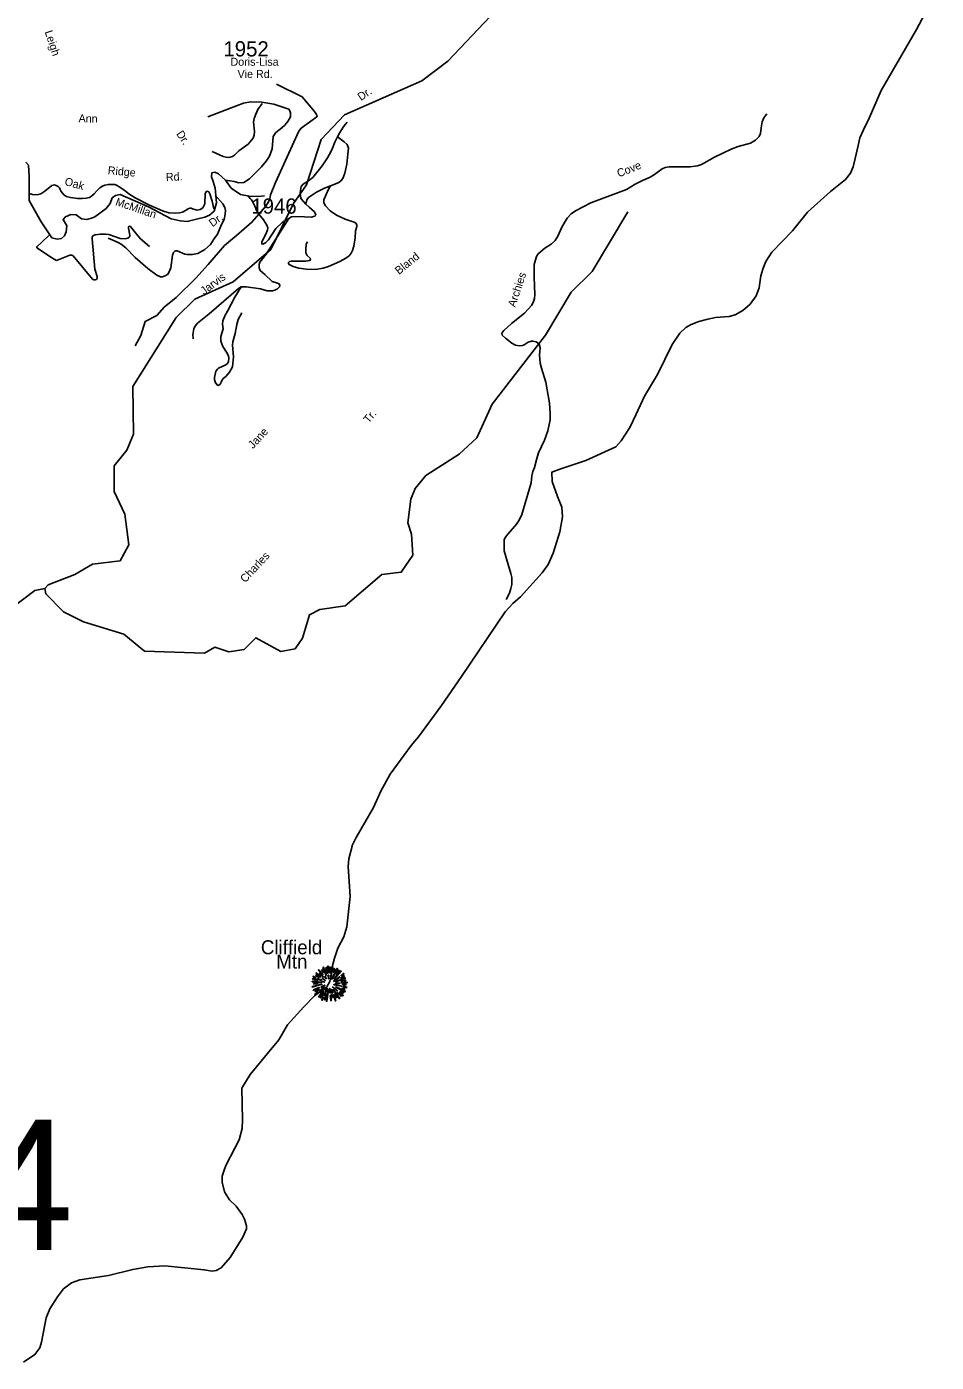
# Model space of a CAD drawing. Extents: x 884530 to 1028605, y 526725 to 653634.
# Drawn here: x 1014893 to 1022355, y 592660 to 603612 of the extents above; entities that cross this region are included whole.
import ezdxf

# ---------------------------------------------------------------- set-up
doc = ezdxf.new("R2010")
doc.units = 0
for name, color, linetype in [('Exist Boundary Political CountyLine', 7, 'Continuous'), ('Exist Geographical Mountain Summit CELL', 7, 'Continuous'), ('Exist Geographical Mountain Summit Label', 7, 'Continuous'), ('Exist Hydrographic Creek Single Shore', 7, 'Continuous'), ('Exist Hydrographic Misc Water Feature', 7, 'Continuous'), ('Exist Road Non-System Type 51', 7, 'Continuous'), ('Exist Road Non-System Type 51 Label', 7, 'Continuous'), ('Exist Road Secondary Structure Standard Bridge Number Label', 7, 'Continuous'), ('Exist Road Secondary Type 51 Attributed', 7, 'Continuous'), ('Exist Road Secondary Type 51 Label', 7, 'Continuous'), ('Exist Road Secondary Type 51 Number Label', 7, 'Continuous')]:
    doc.layers.add(name, color=color, linetype=linetype)

msp = doc.modelspace()

# ---------------------------------------------------------------- linework, layer by layer
at = {"layer": 'Exist Boundary Political CountyLine'}
for points in [[(1017388, 595818), (1017395, 595892), (1017418, 595975), (1017446, 596056), (1017496, 596149), (1017518, 596230), (1017547, 596479), (1017531, 596726), (1017535, 596788), (1017567, 596903), (1017595, 596964), (1017737, 597209), (1017798, 597343), (1017874, 597483), (1018046, 597719), (1018107, 597790), (1018297, 598047), (1018461, 598284), (1018819, 598815), (1018880, 598883), (1018945, 598936), (1019122, 599135), (1019170, 599203), (1019212, 599296), (1019267, 599470), (1019289, 599593), (1019282, 599672), (1019247, 599761), (1019203, 599882), (1019202, 599960), (1019275, 599986), (1019479, 600055), (1019725, 600167), (1019771, 600216), (1019840, 600325), (1019894, 600436), (1019961, 600582), (1020067, 600760), (1020187, 601006), (1020252, 601098), (1020300, 601145), (1020343, 601171), (1020408, 601195), (1020480, 601215), (1020543, 601227), (1020655, 601235), (1020704, 601249), (1020767, 601285), (1020829, 601337), (1020877, 601406), (1020903, 601471), (1020907, 601511), (1020916, 601568), (1020935, 601632), (1020956, 601687), (1021005, 601764), (1021175, 601938), (1021298, 602090), (1021488, 602260), (1021611, 602358), (1021651, 602411), (1021673, 602464), (1021689, 602531), (1021713, 602637), (1021729, 602700), (1021757, 602767), (1021804, 602862), (1021902, 603089), (1022193, 603589), (1022355, 603896)], [(1014867, 592660), (1014960, 592723), (1015001, 592778), (1015015, 592825), (1015027, 592897), (1015052, 593024), (1015084, 593097), (1015145, 593197), (1015196, 593263), (1015261, 593311), (1015330, 593337), (1015564, 593373), (1015763, 593421), (1015888, 593442), (1016025, 593452), (1016350, 593419), (1016415, 593407), (1016448, 593412), (1016488, 593434), (1016561, 593520), (1016667, 593685), (1016697, 593754), (1016696, 593780), (1016680, 593834), (1016661, 593873), (1016611, 593939), (1016557, 593991), (1016515, 594058), (1016496, 594137), (1016497, 594185), (1016509, 594226), (1016528, 594274), (1016565, 594347), (1016635, 594484), (1016660, 594578), (1016663, 594647), (1016658, 594908), (1016725, 595020), (1016869, 595193), (1016961, 595304), (1017033, 595426), (1017166, 595575), (1017255, 595664), (1017354, 595739), (1017381, 595782), (1017388, 595818)]]:
    msp.add_lwpolyline(points, dxfattribs=at)
at = {"layer": 'Exist Geographical Mountain Summit CELL'}
for points in [[(1017362, 595907), (1017366, 595855), (1017369, 595856), (1017368, 595908)], [(1017239, 595801), (1017280, 595791), (1017281, 595795), (1017240, 595806)], [(1017242, 595820), (1017264, 595811), (1017265, 595814), (1017243, 595825)], [(1017263, 595831), (1017289, 595815), (1017291, 595817), (1017266, 595835)], [(1017264, 595850), (1017304, 595819), (1017306, 595822), (1017268, 595854)], [(1017280, 595803), (1017311, 595791), (1017312, 595793), (1017282, 595807)], [(1017285, 595875), (1017321, 595837), (1017324, 595840), (1017289, 595879)], [(1017293, 595847), (1017325, 595818), (1017328, 595820), (1017296, 595852)], [(1017312, 595876), (1017328, 595854), (1017330, 595856), (1017316, 595880)], [(1017316, 595808), (1017342, 595790), (1017344, 595792), (1017319, 595812)], [(1017323, 595898), (1017349, 595831), (1017352, 595832), (1017328, 595900)], [(1017336, 595822), (1017350, 595805), (1017352, 595807), (1017339, 595824)], [(1017357, 595846), (1017360, 595847), (1017351, 595895), (1017346, 595894)], [(1017367, 595834), (1017369, 595805), (1017371, 595805), (1017371, 595834)], [(1017378, 595853), (1017382, 595853), (1017385, 595900), (1017380, 595900)], [(1017390, 595825), (1017405, 595902), (1017399, 595904), (1017387, 595826)], [(1017393, 595803), (1017396, 595801), (1017445, 595886), (1017439, 595890)], [(1017408, 595860), (1017411, 595859), (1017420, 595886), (1017416, 595888)], [(1017411, 595784), (1017413, 595782), (1017461, 595818), (1017458, 595822)], [(1017414, 595804), (1017416, 595802), (1017472, 595867), (1017468, 595871)], [(1017428, 595782), (1017429, 595779), (1017507, 595808), (1017505, 595813)], [(1017452, 595876), (1017431, 595843), (1017433, 595842), (1017456, 595873)], [(1017472, 595810), (1017500, 595824), (1017497, 595830), (1017471, 595812)], [(1017472, 595832), (1017474, 595830), (1017497, 595846), (1017493, 595850)], [(1017235, 595742), (1017236, 595737), (1017272, 595747), (1017270, 595751)], [(1017236, 595780), (1017308, 595773), (1017308, 595776), (1017236, 595785)], [(1017244, 595714), (1017247, 595710), (1017292, 595730), (1017291, 595734)], [(1017248, 595762), (1017278, 595764), (1017278, 595767), (1017247, 595767)], [(1017256, 595678), (1017259, 595674), (1017287, 595695), (1017284, 595698)], [(1017262, 595698), (1017291, 595715), (1017289, 595719), (1017260, 595703)], [(1017280, 595753), (1017282, 595749), (1017315, 595757), (1017314, 595761)], [(1017287, 595658), (1017290, 595655), (1017330, 595703), (1017327, 595705)], [(1017302, 595689), (1017321, 595707), (1017318, 595710), (1017297, 595693)], [(1017298, 595708), (1017301, 595704), (1017336, 595733), (1017334, 595735)], [(1017327, 595689), (1017302, 595650), (1017305, 595648), (1017331, 595687)], [(1017308, 595739), (1017310, 595734), (1017339, 595750), (1017338, 595753)], [(1017317, 595779), (1017334, 595776), (1017334, 595779), (1017318, 595783)], [(1017330, 595668), (1017334, 595666), (1017361, 595724), (1017358, 595725)], [(1017337, 595717), (1017340, 595714), (1017350, 595731), (1017348, 595732)], [(1017351, 595622), (1017356, 595621), (1017369, 595711), (1017365, 595711)], [(1017377, 595726), (1017381, 595689), (1017385, 595690), (1017380, 595727)], [(1017393, 595718), (1017401, 595688), (1017405, 595690), (1017395, 595719)], [(1017401, 595738), (1017440, 595703), (1017442, 595707), (1017403, 595740)], [(1017407, 595715), (1017458, 595641), (1017461, 595643), (1017410, 595717)], [(1017412, 595755), (1017473, 595743), (1017474, 595747), (1017413, 595759)], [(1017426, 595735), (1017504, 595697), (1017506, 595703), (1017428, 595738)], [(1017427, 595769), (1017427, 595766), (1017457, 595766), (1017458, 595771)], [(1017440, 595690), (1017470, 595661), (1017473, 595663), (1017442, 595692)], [(1017456, 595690), (1017487, 595665), (1017490, 595668), (1017458, 595693)], [(1017465, 595701), (1017490, 595688), (1017493, 595692), (1017468, 595705)], [(1017470, 595768), (1017522, 595771), (1017523, 595776), (1017471, 595771)], [(1017474, 595782), (1017511, 595788), (1017509, 595794), (1017472, 595784)], [(1017480, 595725), (1017501, 595717), (1017502, 595722), (1017481, 595728)], [(1017485, 595756), (1017512, 595754), (1017512, 595758), (1017485, 595759)], [(1017489, 595739), (1017517, 595731), (1017518, 595737), (1017490, 595743)], [(1017312, 595631), (1017316, 595628), (1017327, 595653), (1017324, 595655)], [(1017342, 595633), (1017353, 595675), (1017350, 595676), (1017337, 595634)], [(1017383, 595668), (1017387, 595625), (1017391, 595626), (1017387, 595668)], [(1017403, 595651), (1017397, 595681), (1017394, 595681), (1017398, 595650)], [(1017407, 595673), (1017425, 595623), (1017429, 595625), (1017410, 595673)], [(1017418, 595678), (1017434, 595649), (1017438, 595651), (1017421, 595680)]]:
    msp.add_lwpolyline(points, close=True, dxfattribs=at)
at = {"layer": 'Exist Hydrographic Creek Single Shore'}
for points in [[(1015043, 599004), (1015069, 599036), (1015289, 599121), (1015433, 599206), (1015659, 599231), (1015730, 599364), (1015697, 599615), (1015611, 599800), (1015610, 600010), (1015714, 600139), (1015769, 600270), (1015765, 600663), (1016118, 601227), (1016273, 601378), (1016586, 601520), (1016895, 601786), (1017083, 602163), (1017188, 602315), (1017309, 602687), (1017499, 602890), (1018134, 603169), (1018347, 603329), (1018996, 604015)], [(1014779, 598852), (1014959, 598989), (1015043, 599004)]]:
    msp.add_lwpolyline(points, dxfattribs=at)
at = {"layer": 'Exist Hydrographic Misc Water Feature'}
msp.add_lwpolyline([(1015043, 599004), (1015050, 598961), (1015195, 598814), (1015359, 598732), (1015689, 598630), (1015860, 598492), (1016351, 598476), (1016436, 598523), (1016552, 598485), (1016677, 598505), (1016772, 598602), (1016977, 598489), (1017095, 598510), (1017156, 598597), (1017212, 598790), (1017297, 598834), (1017507, 598863), (1017807, 599119), (1017966, 599139), (1018062, 599278), (1018051, 599452), (1018021, 599545), (1018044, 599738), (1018081, 599826), (1018168, 599932), (1018440, 600107), (1018587, 600242), (1018712, 600516), (1019148, 601084), (1019360, 601435), (1019533, 601605), (1019824, 602095)], dxfattribs=at)
at = {"layer": 'Exist Road Non-System Type 51'}
for points in [[(1016892, 602233), (1016934, 602336), (1017126, 602755), (1017146, 602780), (1017272, 602873), (1017275, 602880), (1017271, 602891), (1017253, 602916), (1017152, 603038), (1016943, 603142)], [(1016825, 602983), (1016790, 602933), (1016774, 602895), (1016760, 602860), (1016754, 602829), (1016761, 602752), (1016760, 602722), (1016751, 602697), (1016709, 602649), (1016634, 602593), (1016597, 602558), (1016582, 602549), (1016552, 602540), (1016529, 602542), (1016504, 602549), (1016415, 602589)], [(1017443, 602709), (1017461, 602745), (1017489, 602789), (1017509, 602814), (1017522, 602829)], [(1020965, 602897), (1020940, 602865), (1020926, 602832), (1020917, 602782), (1020914, 602737), (1020903, 602713), (1020872, 602682), (1020831, 602657), (1020730, 602630), (1020673, 602608), (1020536, 602543), (1020428, 602483), (1020395, 602472), (1020336, 602463), (1020245, 602462), (1020164, 602464), (1020130, 602459), (1020107, 602447), (1020044, 602399), (1020009, 602378), (1019946, 602351), (1019885, 602321), (1019814, 602278), (1019521, 602169), (1019396, 602103), (1019359, 602078), (1019326, 602041), (1019283, 601968), (1019251, 601895), (1019229, 601859), (1019196, 601828), (1019143, 601797), (1019088, 601749), (1019076, 601729), (1019056, 601663), (1019055, 601557), (1019062, 601416), (1019059, 601383), (1019047, 601351), (1019033, 601325), (1018977, 601263), (1018871, 601178), (1018808, 601120), (1018791, 601100), (1018794, 601083), (1018821, 601057), (1018872, 601017), (1018902, 601002), (1018932, 600996), (1018960, 600998), (1018974, 601004), (1019008, 601026), (1019034, 601034), (1019047, 601034), (1019072, 601027), (1019097, 601008), (1019105, 600979), (1019100, 600918), (1019106, 600853), (1019115, 600813), (1019151, 600698), (1019181, 600526), (1019188, 600441), (1019186, 600388), (1019169, 600297), (1019141, 600223), (1019093, 600118), (1019078, 600071), (1019058, 599998), (1019045, 599964), (1019037, 599930), (1019031, 599872), (1018955, 599611), (1018933, 599567), (1018911, 599534), (1018826, 599435), (1018810, 599406), (1018811, 599315), (1018842, 599203), (1018866, 599129), (1018872, 599096), (1018874, 599057), (1018874, 599037), (1018866, 599005), (1018853, 598968), (1018827, 598914)], [(1017184, 602157), (1017146, 602202), (1017139, 602218), (1017136, 602252), (1017145, 602301), (1017161, 602321), (1017206, 602348), (1017240, 602375), (1017318, 602472), (1017361, 602536), (1017388, 602585), (1017403, 602616), (1017420, 602665), (1017443, 602709)], [(1017443, 602709), (1017497, 602668), (1017521, 602647), (1017532, 602615), (1017527, 602566), (1017519, 602486), (1017504, 602410), (1017487, 602367), (1017471, 602348), (1017453, 602336), (1017422, 602322), (1017386, 602306)], [(1014912, 602245), (1014942, 602237), (1014969, 602233), (1014988, 602235), (1015009, 602241), (1015041, 602263), (1015098, 602311), (1015111, 602314), (1015121, 602315), (1015136, 602311), (1015151, 602303), (1015162, 602291), (1015167, 602278), (1015176, 602260), (1015197, 602233), (1015220, 602221), (1015252, 602212), (1015311, 602204), (1015347, 602204), (1015382, 602207), (1015408, 602213), (1015424, 602222), (1015447, 602242), (1015469, 602266), (1015493, 602291), (1015514, 602305), (1015535, 602313), (1015564, 602319), (1015586, 602319), (1015617, 602317), (1015636, 602311), (1015652, 602300), (1015689, 602274), (1015730, 602242), (1015782, 602209), (1015900, 602149), (1016006, 602103), (1016060, 602086), (1016103, 602082), (1016147, 602086), (1016172, 602092), (1016197, 602104), (1016218, 602120), (1016231, 602125), (1016241, 602124), (1016254, 602119), (1016292, 602108), (1016316, 602112), (1016337, 602128), (1016354, 602161), (1016356, 602244), (1016364, 602259), (1016374, 602263), (1016386, 602258), (1016396, 602243), (1016414, 602182), (1016428, 602118)], [(1017386, 602306), (1017369, 602280), (1017331, 602193), (1017332, 602169), (1017345, 602142), (1017382, 602103), (1017435, 602066), (1017505, 602033), (1017580, 602010), (1017592, 602001), (1017600, 601988), (1017601, 601974), (1017591, 601937), (1017588, 601880), (1017578, 601812), (1017565, 601778), (1017555, 601756), (1017538, 601734), (1017511, 601713), (1017462, 601686), (1017368, 601645), (1017325, 601631), (1017261, 601620), (1017188, 601624), (1017126, 601632), (1017078, 601645), (1017047, 601661), (1017041, 601671), (1017042, 601679), (1017049, 601686), (1017063, 601689), (1017184, 601690), (1017210, 601695), (1017217, 601696), (1017221, 601704), (1017219, 601714), (1017195, 601737), (1017183, 601758), (1017182, 601789), (1017185, 601828), (1017197, 601847)], [(1017386, 602306), (1017336, 602287), (1017270, 602256), (1017205, 602212), (1017190, 602193), (1017184, 602157)], [(1016440, 602231), (1016503, 602159), (1016519, 602129), (1016523, 602105), (1016522, 602076), (1016513, 602030), (1016492, 601989), (1016459, 601911), (1016429, 601869), (1016401, 601826), (1016355, 601785), (1016297, 601752), (1016251, 601743), (1016209, 601744), (1016191, 601747), (1016127, 601773), (1016116, 601775), (1016107, 601771), (1016098, 601761), (1016090, 601739), (1016075, 601635), (1016060, 601596), (1016051, 601582), (1016035, 601571), (1016007, 601561), (1015991, 601561), (1015961, 601574), (1015888, 601630), (1015783, 601720), (1015706, 601798), (1015667, 601828), (1015644, 601842), (1015601, 601861), (1015561, 601878)], [(1016706, 602228), (1016727, 602204), (1016736, 602193), (1016745, 602179), (1016754, 602162), (1016762, 602147), (1016767, 602135), (1016770, 602127), (1016774, 602117), (1016779, 602107), (1016785, 602097), (1016790, 602088), (1016798, 602075)], [(1016892, 602233), (1016887, 602202), (1016875, 602171), (1016852, 602138), (1016798, 602075)], [(1017043, 602040), (1017066, 602052), (1017081, 602055), (1017172, 602054), (1017228, 602050), (1017258, 602058), (1017264, 602066), (1017263, 602075), (1017253, 602093), (1017209, 602131), (1017184, 602157)], [(1016798, 602075), (1016741, 602009), (1016614, 601899), (1016516, 601817), (1016383, 601662), (1016280, 601549), (1016119, 601392), (1016020, 601313), (1015962, 601245), (1015866, 601195), (1015829, 601081), (1015784, 600994)], [(1016798, 602075), (1016835, 602029), (1016863, 601985), (1016871, 601964), (1016869, 601947), (1016858, 601917), (1016821, 601847), (1016821, 601831), (1016831, 601828), (1016853, 601840), (1016876, 601864), (1016936, 601958), (1016991, 602010), (1017043, 602040)], [(1015137, 601696), (1015248, 601738), (1015264, 601739), (1015274, 601734), (1015433, 601542), (1015444, 601537), (1015456, 601536), (1015465, 601540), (1015472, 601550), (1015471, 601564), (1015453, 601623), (1015430, 601873), (1015430, 601885), (1015435, 601896), (1015454, 601906), (1015497, 601911), (1015540, 601911), (1015567, 601907), (1015660, 601875), (1015700, 601872), (1015724, 601879), (1015734, 601885), (1015739, 601892), (1015740, 601903), (1015728, 601960), (1015729, 601972), (1015736, 601976), (1015744, 601973), (1015786, 601921), (1015828, 601874), (1015901, 601810)], [(1017043, 602040), (1016857, 601746), (1016806, 601681), (1016800, 601664), (1016799, 601634), (1016808, 601613), (1016847, 601581), (1016908, 601523), (1016950, 601510), (1016963, 601504), (1016971, 601489), (1016967, 601479), (1016951, 601464), (1016929, 601452), (1016909, 601447), (1016889, 601446), (1016865, 601447), (1016811, 601462), (1016694, 601479), (1016653, 601478)], [(1015076, 601900), (1015023, 601852), (1014975, 601808), (1014977, 601800), (1015106, 601714), (1015137, 601696)], [(1016653, 601478), (1016630, 601466), (1016391, 601258), (1016293, 601181), (1016275, 601156), (1016265, 601137), (1016256, 601084), (1016258, 601060), (1016260, 601052)], [(1016653, 601478), (1016601, 601393), (1016541, 601279), (1016521, 601247), (1016503, 601199), (1016500, 601173), (1016506, 601135), (1016485, 601071), (1016486, 601034), (1016501, 600990), (1016533, 600944), (1016548, 600912), (1016551, 600894), (1016549, 600866), (1016542, 600853), (1016526, 600840), (1016466, 600813), (1016457, 600805), (1016445, 600788), (1016435, 600736), (1016435, 600716), (1016443, 600692), (1016457, 600673), (1016467, 600670), (1016483, 600685), (1016491, 600706), (1016504, 600727), (1016527, 600745), (1016558, 600780), (1016581, 600824), (1016590, 600904), (1016582, 601002), (1016583, 601028), (1016604, 601097), (1016617, 601171), (1016628, 601211), (1016659, 601266)]]:
    msp.add_lwpolyline(points, dxfattribs=at)
at = {"layer": 'Exist Road Secondary Type 51 Attributed'}
for points in [[(1016525, 602355), (1016594, 602342), (1016634, 602333), (1016674, 602334), (1016721, 602364), (1016818, 602463), (1016857, 602509), (1016884, 602551), (1016908, 602610), (1016916, 602711), (1016938, 602744), (1016972, 602772), (1017007, 602801), (1017035, 602834), (1017058, 602872), (1017056, 602905), (1017053, 602921), (1017043, 602935), (1016985, 602954), (1016920, 602978), (1016822, 602994), (1016730, 602996), (1016671, 602984), (1016556, 602941), (1016379, 602872)], [(1014886, 602502), (1014907, 602478), (1014914, 602385), (1014914, 602188), (1015012, 602011), (1015098, 601881), (1015142, 601870), (1015179, 601876), (1015203, 601897), (1015216, 601930), (1015222, 601979), (1015192, 602031), (1015211, 602053), (1015256, 602072), (1015300, 602069), (1015344, 602036), (1015387, 602032), (1015424, 602041), (1015452, 602054), (1015545, 602122), (1015578, 602162), (1015593, 602208), (1015621, 602229), (1015661, 602235), (1015892, 602134), (1016077, 602036), (1016153, 602020), (1016210, 602016), (1016296, 602036), (1016354, 602051), (1016394, 602068), (1016430, 602100), (1016449, 602168), (1016440, 602288), (1016422, 602342), (1016408, 602382), (1016411, 602413), (1016436, 602419), (1016466, 602406), (1016525, 602355)], [(1016525, 602355), (1016571, 602288), (1016648, 602237), (1016719, 602223), (1016791, 602220), (1016844, 602226)]]:
    msp.add_lwpolyline(points, dxfattribs=at)

# ---------------------------------------------------------------- texts
at = {"layer": 'Exist Geographical Mountain Summit Label'}
for s, p in [('Cliffield', (1016814, 596006)), ('Mtn', (1016940, 595889))]:
    msp.add_text(s, height=114.8, dxfattribs=at).set_placement(p)
at = {"layer": 'Exist Road Non-System Type 51 Label'}
for s, rotation, p in [('Leigh', 288.2841, (1015040, 603570)), ('Dr.', 34.1669, (1017635, 603002)), ('Ann', 358.4146, (1015318, 602829)), ('Dr.', 304.0342, (1016117, 602733)), ('Cove', 21.818, (1019751, 602376)), ('Oak', 344.0421, (1015199, 602316)), ('Ridge', 354.8013, (1015556, 602403)), ('Rd.', 1.9766, (1016036, 602347)), ('Bland', 38.951, (1017947, 601576)), ('Jarvis', 36.5661, (1016348, 601410)), ('Archies', 71.5795, (1018900, 601308)), ('Tr.', 50.0695, (1017699, 600355)), ('Jane', 47.5134, (1016750, 600147)), ('Charles', 46.9121, (1016685, 599048))]:
    msp.add_text(s, height=65.6, rotation=rotation, dxfattribs=at).set_placement(p)
at = {"layer": 'Exist Road Secondary Structure Standard Bridge Number Label'}
msp.add_text('54', height=1066.3, dxfattribs=at).set_placement((1013690, 593582))
at = {"layer": 'Exist Road Secondary Type 51 Label'}
for s, p in [('Doris-Lisa', (1016565, 603292)), ('Vie Rd.', (1016623, 603192))]:
    msp.add_text(s, height=65.6, dxfattribs=at).set_placement(p)
for s, rotation, p in [('McMillan', 341.2827, (1015616, 602150)), ('Dr.', 35.7096, (1016417, 601967))]:
    msp.add_text(s, height=65.6, rotation=rotation, dxfattribs=at).set_placement(p)
at = {"layer": 'Exist Road Secondary Type 51 Number Label'}
for s, p in [('1952', (1016507, 603368)), ('1946', (1016736, 602079))]:
    msp.add_text(s, height=125, dxfattribs=at).set_placement(p)

doc.saveas('drawing.dxf')
